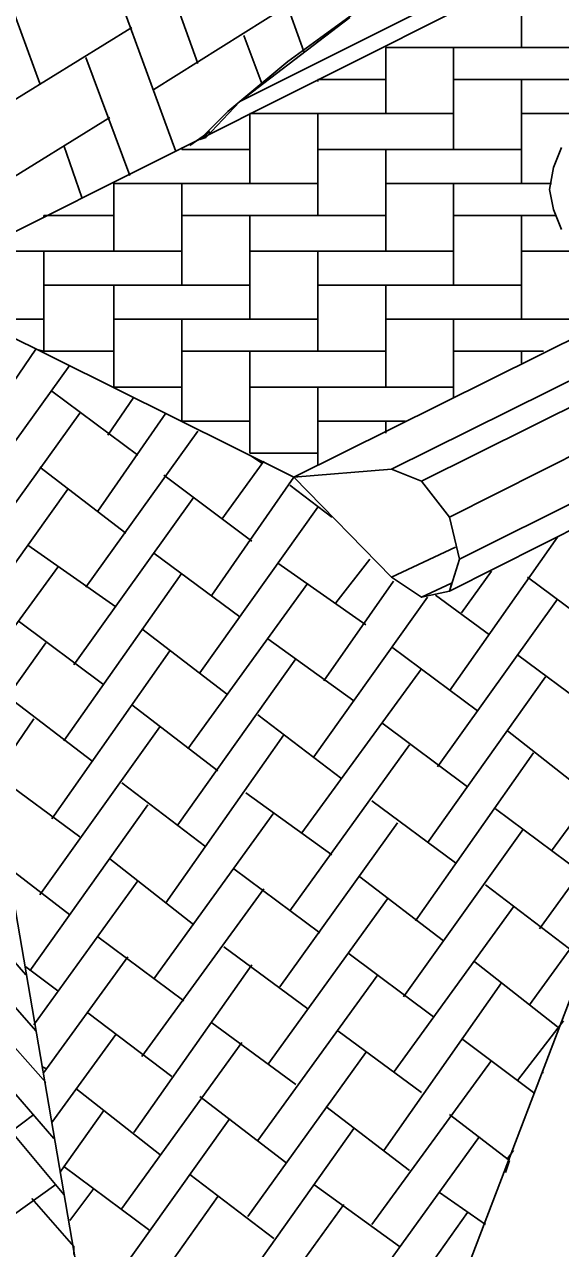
# Model space of a CAD drawing. Extents: x 636183 to 639890, y 299162 to 300538.
# Drawn here: x 636336.54 to 636345.92, y 299181.66 to 299203.08 of the extents above; entities that cross this region are included whole.
import ezdxf

# ---------------------------------------------------------------- set-up
doc = ezdxf.new("R2010")
doc.units = 0
doc.layers.add('Default', color=7, linetype='Continuous')

msp = doc.modelspace()

# ---------------------------------------------------------------- linework, layer by layer
at = {"layer": 'Default'}
for p, q in [((636349.994, 299206.281), (636334.499, 299198.516)), ((636339.571, 299202.398), (636338.381, 299205.686)), ((636336.807, 299202.049), (636335.618, 299205.301)), ((636340.76, 299204.462), (636341.424, 299202.608)), ((636337.997, 299204.112), (636339.186, 299200.859)), ((636340.305, 299201.734), (636344.502, 299203.832)), ((636345.237, 299203.902), (636345.237, 299202.678)), ((636338.801, 299201.944), (636341.145, 299203.413)), ((636342.229, 299203.203), (636340.305, 299201.734)), ((636341.145, 299202.433), (636342.299, 299203.273)), ((636336.038, 299201.559), (636338.416, 299203.028)), ((636340.375, 299202.888), (636340.69, 299202.049)), ((636338.381, 299200.44), (636337.612, 299202.503)), ((636342.859, 299202.678), (636342.859, 299201.524)), ((636342.859, 299202.678), (636342.859, 299202.678)), ((636346.426, 299202.678), (636342.859, 299202.678)), ((636342.859, 299202.678), (636342.859, 299202.678)), ((636344.048, 299200.894), (636344.048, 299202.678)), ((636340.095, 299201.559), (636341.145, 299202.433)), ((636342.859, 299202.118), (636341.669, 299202.118)), ((636341.669, 299202.084), (636341.669, 299202.118)), ((636344.048, 299202.118), (636347.231, 299202.118)), ((636345.237, 299202.118), (636345.237, 299200.3)), ((636340.305, 299201.734), (636339.711, 299201.104)), ((636335.653, 299199.985), (636338.032, 299201.454)), ((636339.606, 299201.069), (636340.095, 299201.559)), ((636340.48, 299201.489), (636340.48, 299201.524)), ((636340.48, 299201.524), (636344.048, 299201.524)), ((636340.48, 299200.3), (636340.48, 299201.524)), ((636340.48, 299201.489), (636340.48, 299201.524)), ((636341.669, 299201.524), (636341.669, 299199.74)), ((636345.237, 299201.524), (636346.391, 299201.524)), ((636339.78, 299201.209), (636339.431, 299200.964)), ((636339.711, 299201.104), (636339.606, 299201.069)), ((636337.227, 299200.964), (636337.542, 299200.055)), ((636339.291, 299200.894), (636339.291, 299200.929)), ((636339.291, 299200.894), (636340.48, 299200.894)), ((636341.669, 299200.894), (636345.237, 299200.894)), ((636342.859, 299200.894), (636342.859, 299199.111)), ((636345.797, 299200.58), (636345.936, 299200.929)), ((636345.727, 299200.195), (636345.797, 299200.58)), ((636338.102, 299200.3), (636338.102, 299200.3)), ((636338.102, 299200.3), (636341.669, 299200.3)), ((636338.102, 299199.111), (636338.102, 299200.3)), ((636338.102, 299200.3), (636338.102, 299200.3)), ((636339.291, 299198.516), (636339.291, 299200.3)), ((636345.762, 299200.3), (636342.859, 299200.3)), ((636344.048, 299198.516), (636344.048, 299200.3)), ((636345.797, 299199.845), (636345.727, 299200.195)), ((636336.877, 299199.74), (636336.877, 299199.705)), ((636338.102, 299199.74), (636336.877, 299199.74)), ((636336.877, 299199.705), (636336.877, 299199.74)), ((636342.859, 299199.74), (636339.291, 299199.74)), ((636340.48, 299197.921), (636340.48, 299199.74)), ((636345.832, 299199.74), (636344.048, 299199.74)), ((636345.237, 299199.74), (636345.237, 299197.921)), ((636345.936, 299199.495), (636345.797, 299199.845)), ((636335.723, 299199.111), (636339.291, 299199.111)), ((636336.877, 299199.111), (636336.877, 299197.362)), ((636344.048, 299199.111), (636340.48, 299199.111)), ((636341.669, 299199.111), (636341.669, 299197.362)), ((636345.237, 299199.111), (636346.181, 299199.111)), ((636339.571, 299168.96), (636334.499, 299198.516)), ((636334.499, 299198.516), (636341.25, 299195.158)), ((636340.48, 299198.516), (636336.877, 299198.516)), ((636338.102, 299198.516), (636338.102, 299196.732)), ((636341.669, 299198.516), (636345.237, 299198.516)), ((636342.859, 299198.516), (636342.859, 299196.732)), ((636342.963, 299195.298), (636349.085, 299198.341)), ((636347.371, 299198.201), (636341.25, 299195.158)), ((636349.609, 299198.131), (636343.488, 299195.088)), ((636335.723, 299197.921), (636336.877, 299197.921)), ((636341.669, 299197.921), (636338.102, 299197.921)), ((636339.291, 299196.137), (636339.291, 299197.921)), ((636346.426, 299197.921), (636342.859, 299197.921)), ((636344.048, 299196.557), (636344.048, 299197.921)), ((636336.737, 299197.397), (636335.828, 299196.068)), ((636336.877, 299197.362), (636336.737, 299197.397)), ((636336.877, 299197.362), (636338.102, 299197.362)), ((636339.291, 299197.362), (636342.859, 299197.362)), ((636340.48, 299195.578), (636340.48, 299197.362)), ((636350.099, 299197.537), (636343.978, 299194.459)), ((636344.048, 299197.362), (636345.622, 299197.362)), ((636345.237, 299197.362), (636345.237, 299197.152)), ((636335.618, 299194.738), (636337.332, 299197.117)), ((636338.102, 299196.732), (636339.291, 299196.732)), ((636344.048, 299196.732), (636340.48, 299196.732)), ((636341.669, 299196.732), (636341.669, 299195.368)), ((636344.153, 299193.724), (636350.309, 299196.802)), ((636337.017, 299196.662), (636338.521, 299195.543)), ((636337.997, 299195.893), (636338.451, 299196.557)), ((636337.507, 299196.277), (636335.443, 299193.409)), ((636337.822, 299194.563), (636339.011, 299196.277)), ((636340.48, 299196.137), (636339.291, 299196.137)), ((636349.959, 299196.172), (636339.571, 299168.96)), ((636341.669, 299196.137), (636343.208, 299196.137)), ((636342.859, 299196.137), (636342.859, 299195.928)), ((636343.978, 299193.164), (636350.099, 299196.242)), ((636339.571, 299195.963), (636337.612, 299193.234)), ((636339.99, 299194.424), (636340.725, 299195.438)), ((636340.48, 299195.578), (636341.669, 299195.578)), ((636340.69, 299195.403), (636340.48, 299195.543)), ((636338.311, 299194.179), (636336.807, 299195.333)), ((636341.25, 299195.158), (636342.963, 299195.298)), ((636342.963, 299195.298), (636343.488, 299195.088)), ((636338.976, 299195.193), (636340.515, 299194.039)), ((636341.25, 299195.158), (636339.816, 299193.094)), ((636341.914, 299194.459), (636341.18, 299195.018)), ((636342.963, 299193.409), (636341.25, 299195.158)), ((636343.488, 299195.088), (636343.978, 299194.459)), ((636337.297, 299194.948), (636335.548, 299192.5)), ((636337.402, 299191.87), (636339.501, 299194.808)), ((636339.606, 299191.73), (636341.669, 299194.633)), ((636343.978, 299194.459), (636344.153, 299193.724)), ((636336.598, 299193.969), (636338.137, 299192.885)), ((636344.083, 299193.934), (636342.963, 299193.409)), ((636343.978, 299191.416), (636345.867, 299194.109)), ((636340.305, 299192.71), (636338.801, 299193.829)), ((636342.579, 299193.724), (636341.984, 299192.955)), ((636344.153, 299193.724), (636343.978, 299193.164)), ((636337.122, 299193.584), (636335.688, 299191.625)), ((636340.97, 299193.654), (636342.509, 299192.57)), ((636344.188, 299192.78), (636344.712, 299193.514)), ((636339.291, 299193.479), (636337.227, 299190.541)), ((636341.494, 299193.304), (636339.396, 299190.401)), ((636341.774, 299191.59), (636342.998, 299193.339)), ((636342.963, 299193.409), (636343.488, 299193.059)), ((636344.013, 299193.304), (636343.488, 299193.059)), ((636343.978, 299193.164), (636344.013, 299193.304)), ((636346.881, 299192.255), (636345.342, 299193.409)), ((636343.488, 299193.059), (636343.978, 299193.164)), ((636344.677, 299192.395), (636343.733, 299193.094)), ((636343.593, 299193.059), (636341.599, 299190.261)), ((636345.867, 299193.025), (636343.768, 299190.086)), ((636337.927, 299191.52), (636336.423, 299192.64)), ((636338.591, 299192.5), (636340.095, 299191.346)), ((636335.863, 299190.786), (636336.912, 299192.255)), ((636342.299, 299191.241), (636340.795, 299192.325)), ((636337.017, 299189.177), (636339.081, 299192.115)), ((636342.963, 299192.185), (636344.467, 299191.066)), ((636345.167, 299192.045), (636346.671, 299190.926)), ((636339.221, 299189.072), (636341.285, 299191.975)), ((636341.389, 299188.932), (636343.488, 299191.8)), ((636343.593, 299188.757), (636345.657, 299191.66)), ((636345.762, 299188.617), (636347.86, 299191.486)), ((636337.717, 299190.191), (636336.248, 299191.311)), ((636339.92, 299190.016), (636338.416, 299191.171)), ((636336.703, 299190.926), (636336.003, 299189.912)), ((636340.62, 299190.996), (636342.089, 299189.877)), ((636338.906, 299190.786), (636336.807, 299187.848)), ((636344.293, 299189.737), (636342.789, 299190.856)), ((636344.992, 299190.716), (636346.461, 299189.562)), ((636341.075, 299190.646), (636339.011, 299187.708)), ((636343.278, 299190.471), (636341.18, 299187.568)), ((636345.447, 299190.331), (636343.383, 299187.393)), ((636345.552, 299187.253), (636347.65, 299190.156)), ((636337.507, 299188.862), (636336.038, 299189.946)), ((636338.242, 299189.807), (636339.711, 299188.687)), ((636336.633, 299186.519), (636338.696, 299189.422)), ((636341.914, 299188.547), (636340.41, 299189.632)), ((636342.614, 299189.492), (636344.083, 299188.407)), ((636338.801, 299186.379), (636340.9, 299189.282)), ((636346.286, 299188.233), (636344.782, 299189.352)), ((636341.005, 299186.239), (636343.068, 299189.107)), ((636343.173, 299186.064), (636345.272, 299189.002)), ((636334.779, 299188.477), (636336.563, 299186.449)), ((636339.501, 299187.323), (636338.032, 299188.477)), ((636337.332, 299187.498), (636336.283, 299188.303)), ((636340.2, 299188.303), (636341.704, 299187.183)), ((636343.873, 299187.043), (636342.404, 299188.163)), ((636338.521, 299188.093), (636336.703, 299185.574)), ((636340.725, 299187.953), (636338.591, 299185.015)), ((636344.607, 299188.023), (636346.076, 299186.903)), ((636345.377, 299185.924), (636346.846, 299187.953)), ((636340.795, 299184.875), (636342.893, 299187.778)), ((636345.097, 299187.638), (636342.998, 299184.735)), ((636336.737, 299185.469), (636335.164, 299187.253)), ((636337.822, 299187.113), (636339.326, 299185.994)), ((636341.494, 299185.854), (636340.025, 299186.938)), ((636338.346, 299186.764), (636336.877, 299184.735)), ((636342.194, 299186.834), (636343.698, 299185.714)), ((636345.867, 299185.539), (636344.398, 299186.694)), ((636337.122, 299186.169), (636336.563, 299186.589)), ((636338.451, 299183.686), (636340.515, 299186.624)), ((636340.62, 299183.546), (636342.719, 299186.449)), ((636342.824, 299183.371), (636344.887, 299186.309)), ((636335.548, 299186.099), (636336.912, 299184.56)), ((636339.116, 299184.665), (636337.647, 299185.784)), ((636339.816, 299185.609), (636341.285, 299184.525)), ((636345.972, 299185.644), (636345.167, 299184.595)), ((636336.737, 299185.504), (636336.737, 299185.469)), ((636336.737, 299185.469), (636336.737, 299185.504)), ((636337.017, 299183.86), (636338.137, 299185.4)), ((636343.488, 299184.385), (636342.019, 299185.469)), ((636340.34, 299185.26), (636338.242, 299182.356)), ((636344.188, 299185.33), (636345.447, 299184.385)), ((636342.509, 299185.085), (636340.445, 299182.217)), ((636344.712, 299184.945), (636342.614, 299182.077)), ((636335.933, 299184.875), (636337.052, 299183.581)), ((636336.912, 299184.805), (636336.842, 299184.84)), ((636345.587, 299184.735), (636345.622, 299184.735)), ((636338.906, 299183.301), (636337.437, 299184.455)), ((636341.11, 299183.161), (636339.606, 299184.315)), ((636337.927, 299184.07), (636337.157, 299182.986)), ((636341.809, 299184.14), (636343.278, 299183.021)), ((636336.703, 299184), (636335.478, 299183.091)), ((636338.032, 299180.992), (636340.13, 299183.93)), ((636345.027, 299183.196), (636343.978, 299184)), ((636337.227, 299182.601), (636336.318, 299183.686)), ((636340.235, 299180.852), (636342.299, 299183.756)), ((636342.404, 299180.713), (636344.502, 299183.616)), ((636345.097, 299183.371), (636344.992, 299183.231)), ((636337.227, 299183.091), (636338.731, 299181.972)), ((636344.957, 299182.986), (636345.027, 299183.196)), ((636344.957, 299183.021), (636344.957, 299182.986)), ((636340.9, 299181.832), (636339.431, 299182.951)), ((636344.957, 299182.986), (636344.957, 299182.986)), ((636337.087, 299182.776), (636335.863, 299181.902)), ((636337.752, 299182.706), (636337.332, 299182.147)), ((636339.92, 299182.566), (636337.857, 299179.663)), ((636343.103, 299181.692), (636341.599, 299182.776)), ((636343.803, 299182.636), (636344.607, 299182.077)), ((636337.402, 299181.692), (636336.668, 299182.531)), ((636342.124, 299182.426), (636340.025, 299179.523)), ((636344.293, 299182.287), (636342.229, 299179.383)), ((636337.402, 299181.552), (636337.402, 299181.692))]:
    msp.add_line(p, q, dxfattribs=at)

doc.saveas('drawing.dxf')
